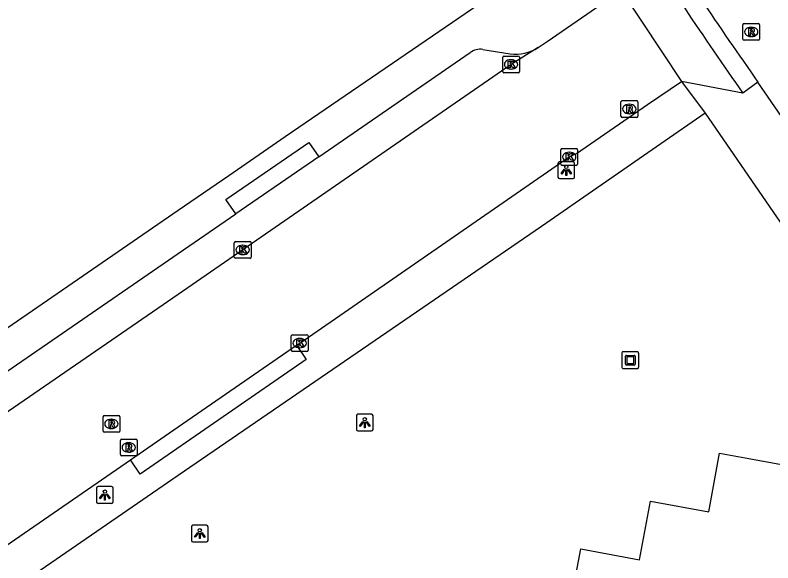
# Model space of a CAD drawing. Extents: x 157466 to 158888, y 383063 to 384677.
# Drawn here: x 157990.27 to 158035.51, y 383339.23 to 383371.92 of the extents above; entities that cross this region are included whole.
import ezdxf

# ---------------------------------------------------------------- set-up
doc = ezdxf.new("R2010")
doc.units = 0
for name, color, linetype in [('IMGEO_Kolk', 7, 'Continuous'), ('IMGEO_Kunstobject', 7, 'Continuous'), ('IMGEO_Lichtpunt', 7, 'Continuous'), ('IMGEO_Pand', 7, 'Continuous'), ('IMGEO_Rijbaan_lokaal_gesloten', 7, 'Continuous'), ('IMGEO_Rijbaan_lokaal_open', 7, 'Continuous'), ('IMGEO_Rioolput', 7, 'Continuous'), ('IMGEO_Voetpad_open', 7, 'Continuous')]:
    doc.layers.add(name, color=color, linetype=linetype)

msp = doc.modelspace()

# ---------------------------------------------------------------- linework, layer by layer
at = {"layer": 'IMGEO_Kolk'}
for p, q in [((158019.381, 383368.551), (158019.381, 383369.403)), ((158019.456, 383369.477), (158020.308, 383369.477)), ((158020.382, 383369.403), (158020.382, 383368.551)), ((158019.869, 383369.257), (158019.894, 383369.257)), ((158020.308, 383368.477), (158019.456, 383368.477)), ((158019.892, 383368.697), (158019.867, 383368.697)), ((158022.927, 383363.952), (158023.779, 383363.952)), ((158022.852, 383363.026), (158022.852, 383363.878)), ((158023.34, 383363.732), (158023.365, 383363.732)), ((158023.853, 383363.878), (158023.853, 383363.026)), ((158023.363, 383363.172), (158023.338, 383363.172)), ((158023.779, 383362.952), (158022.927, 383362.952)), ((158003.356, 383357.476), (158003.356, 383358.328)), ((158003.431, 383358.402), (158004.283, 383358.402)), ((158003.844, 383358.182), (158003.869, 383358.182)), ((158004.357, 383358.328), (158004.357, 383357.476)), ((158003.867, 383357.622), (158003.842, 383357.622)), ((158004.283, 383357.402), (158003.431, 383357.402)), ((158006.76, 383351.916), (158006.76, 383352.768)), ((158006.835, 383352.842), (158007.687, 383352.842)), ((158007.761, 383352.768), (158007.761, 383351.916)), ((158007.248, 383352.622), (158007.273, 383352.622)), ((158007.687, 383351.842), (158006.835, 383351.842)), ((158007.271, 383352.062), (158007.246, 383352.062))]:
    msp.add_line(p, q, dxfattribs=at)
for points in [[(158019.381, 383368.551), (158019.381, 383369.403)], [(158019.456, 383369.477), (158020.308, 383369.477)], [(158020.382, 383369.403), (158020.382, 383368.551)], [(158019.702, 383369.177), (158019.825, 383369.177), (158019.825, 383369.026), (158019.955, 383369.177), (158020.119, 383369.177), (158019.973, 383369.026), (158020.126, 383368.777), (158019.974, 383368.777), (158019.889, 383368.941), (158019.825, 383368.874), (158019.825, 383368.777), (158019.702, 383368.777), (158019.702, 383369.177)], [(158020.308, 383368.477), (158019.456, 383368.477)], [(158022.927, 383363.952), (158023.779, 383363.952)], [(158022.852, 383363.026), (158022.852, 383363.878)], [(158023.173, 383363.652), (158023.296, 383363.652), (158023.296, 383363.501), (158023.426, 383363.652), (158023.59, 383363.652), (158023.444, 383363.501), (158023.597, 383363.252), (158023.445, 383363.252), (158023.36, 383363.416), (158023.296, 383363.349), (158023.296, 383363.252), (158023.173, 383363.252), (158023.173, 383363.652)], [(158023.853, 383363.878), (158023.853, 383363.026)], [(158023.779, 383362.952), (158022.927, 383362.952)], [(158003.356, 383357.476), (158003.356, 383358.328)], [(158003.431, 383358.402), (158004.283, 383358.402)], [(158003.677, 383358.102), (158003.8, 383358.102), (158003.8, 383357.951), (158003.93, 383358.102), (158004.094, 383358.102), (158003.948, 383357.951), (158004.101, 383357.702), (158003.949, 383357.702), (158003.864, 383357.866), (158003.8, 383357.799), (158003.8, 383357.702), (158003.677, 383357.702), (158003.677, 383358.102)], [(158004.357, 383358.328), (158004.357, 383357.476)], [(158004.283, 383357.402), (158003.431, 383357.402)], [(158006.76, 383351.916), (158006.76, 383352.768)], [(158006.835, 383352.842), (158007.687, 383352.842)], [(158007.761, 383352.768), (158007.761, 383351.916)], [(158007.081, 383352.542), (158007.204, 383352.542), (158007.204, 383352.391), (158007.334, 383352.542), (158007.498, 383352.542), (158007.352, 383352.391), (158007.505, 383352.142), (158007.353, 383352.142), (158007.268, 383352.306), (158007.204, 383352.239), (158007.204, 383352.142), (158007.081, 383352.142), (158007.081, 383352.542)], [(158007.687, 383351.842), (158006.835, 383351.842)]]:
    msp.add_lwpolyline(points, dxfattribs=at)
for centre, start, end in [((158019.458, 383369.401), 91.552, 178.448), ((158019.458, 383369.401), 91.552, 178.448), ((158020.306, 383369.401), 1.552, 88.448), ((158020.306, 383369.401), 1.552, 88.448), ((158019.458, 383368.553), 181.552, 268.448), ((158019.458, 383368.553), 181.552, 268.448), ((158020.306, 383368.553), 271.552, 358.448), ((158020.306, 383368.553), 271.552, 358.448), ((158022.929, 383363.876), 91.552, 178.448), ((158022.929, 383363.876), 91.552, 178.448), ((158023.777, 383363.876), 1.552, 88.448), ((158023.777, 383363.876), 1.552, 88.448), ((158022.929, 383363.028), 181.552, 268.448), ((158022.929, 383363.028), 181.552, 268.448), ((158023.777, 383363.028), 271.552, 358.448), ((158023.777, 383363.028), 271.552, 358.448), ((158003.433, 383358.326), 91.552, 178.448), ((158003.433, 383358.326), 91.552, 178.448), ((158004.281, 383358.326), 1.552, 88.448), ((158004.281, 383358.326), 1.552, 88.448), ((158003.433, 383357.478), 181.552, 268.448), ((158003.433, 383357.478), 181.552, 268.448), ((158004.281, 383357.478), 271.552, 358.448), ((158004.281, 383357.478), 271.552, 358.448), ((158006.837, 383352.766), 91.552, 178.448), ((158006.837, 383352.766), 91.552, 178.448), ((158007.685, 383352.766), 1.552, 88.448), ((158007.685, 383352.766), 1.552, 88.448), ((158006.837, 383351.918), 181.552, 268.448), ((158006.837, 383351.918), 181.552, 268.448), ((158007.685, 383351.918), 271.552, 358.448), ((158007.685, 383351.918), 271.552, 358.448)]:
    msp.add_arc(centre, 0.0765, start, end, dxfattribs=at)
for centre, major_axis, ratio, start_param, end_param in [((158019.868, 383368.977), (-0.387, 0.002), 0.722429, 4.712389, 7.853982), ((158019.893, 383368.977), (-0.39, 0.002), 0.717154, 1.570796, 4.712389), ((158023.339, 383363.452), (-0.387, 0.002), 0.722429, 4.712389, 7.853982), ((158023.364, 383363.452), (-0.39, 0.002), 0.717154, 1.570796, 4.712389), ((158003.843, 383357.902), (-0.387, 0.002), 0.722429, 4.712389, 7.853982), ((158003.868, 383357.902), (-0.39, 0.002), 0.717154, 1.570796, 4.712389), ((158007.247, 383352.342), (-0.387, 0.002), 0.722429, 4.712389, 7.853982), ((158007.272, 383352.342), (-0.39, 0.002), 0.717154, 1.570796, 4.712389)]:
    msp.add_ellipse(centre, major_axis=major_axis, ratio=ratio, start_param=start_param, end_param=end_param, dxfattribs=at)
at = {"layer": 'IMGEO_Kunstobject'}
for p, q in [((158026.498, 383351.737), (158026.498, 383350.896)), ((158026.498, 383351.737), (158026.498, 383350.896)), ((158027.414, 383351.821), (158026.573, 383351.821)), ((158027.414, 383351.821), (158026.573, 383351.821)), ((158027.498, 383350.905), (158027.498, 383351.746)), ((158027.498, 383350.905), (158027.498, 383351.746)), ((158026.712, 383351.085), (158026.712, 383351.559)), ((158026.762, 383351.609), (158027.236, 383351.609)), ((158026.792, 383351.509), (158026.792, 383351.135)), ((158027.186, 383351.529), (158026.812, 383351.529)), ((158027.206, 383351.135), (158027.206, 383351.509)), ((158027.286, 383351.559), (158027.286, 383351.085)), ((158027.236, 383351.035), (158026.762, 383351.035)), ((158026.812, 383351.115), (158027.186, 383351.115)), ((158026.582, 383350.821), (158027.423, 383350.821)), ((158026.582, 383350.821), (158027.423, 383350.821))]:
    msp.add_line(p, q, dxfattribs=at)
for centre, radius, start, end in [((158026.576, 383351.743), 0.0779, 92.4484, 184.2845), ((158026.576, 383351.743), 0.0779, 92.4484, 184.2845), ((158027.42, 383351.743), 0.0779, 2.4484, 94.2845), ((158027.42, 383351.743), 0.0779, 2.4484, 94.2845), ((158026.762, 383351.559), 0.05, 90, 180), ((158026.812, 383351.509), 0.02, 90, 180), ((158027.186, 383351.509), 0.02, 360, 90), ((158027.236, 383351.559), 0.05, 360, 90), ((158026.576, 383350.899), 0.0779, 182.4484, 274.2845), ((158026.576, 383350.899), 0.0779, 182.4484, 274.2845), ((158026.762, 383351.085), 0.05, 180, 270), ((158026.812, 383351.135), 0.02, 180, 270), ((158027.186, 383351.135), 0.02, 270, 0), ((158027.236, 383351.085), 0.05, 270, 0), ((158027.42, 383350.899), 0.0779, 272.4484, 4.2845), ((158027.42, 383350.899), 0.0779, 272.4484, 4.2845)]:
    msp.add_arc(centre, radius, start, end, dxfattribs=at)
at = {"layer": 'IMGEO_Lichtpunt'}
for p, q in [((158022.677, 383363.059), (158022.677, 383362.252)), ((158022.677, 383363.059), (158022.677, 383362.252)), ((158023.579, 383363.154), (158022.771, 383363.154)), ((158023.579, 383363.154), (158022.771, 383363.154)), ((158023.673, 383362.252), (158023.673, 383363.059)), ((158023.673, 383362.252), (158023.673, 383363.059)), ((158022.771, 383362.158), (158023.579, 383362.158)), ((158022.771, 383362.158), (158023.579, 383362.158)), ((158010.647, 383347.999), (158010.647, 383347.192)), ((158010.647, 383347.999), (158010.647, 383347.192)), ((158011.549, 383348.094), (158010.741, 383348.094)), ((158011.549, 383348.094), (158010.741, 383348.094)), ((158011.643, 383347.192), (158011.643, 383347.999)), ((158011.643, 383347.192), (158011.643, 383347.999)), ((158010.741, 383347.098), (158011.549, 383347.098)), ((158010.741, 383347.098), (158011.549, 383347.098)), ((157995.131, 383343.68), (157995.131, 383342.873)), ((157995.131, 383343.68), (157995.131, 383342.873)), ((157996.033, 383343.775), (157995.225, 383343.775)), ((157996.033, 383343.775), (157995.225, 383343.775)), ((157996.127, 383342.873), (157996.127, 383343.68)), ((157996.127, 383342.873), (157996.127, 383343.68)), ((157995.225, 383342.779), (157996.033, 383342.779)), ((157995.225, 383342.779), (157996.033, 383342.779)), ((158000.796, 383341.376), (158000.796, 383340.569)), ((158000.796, 383341.376), (158000.796, 383340.569)), ((158001.698, 383341.471), (158000.89, 383341.471)), ((158001.698, 383341.471), (158000.89, 383341.471)), ((158001.792, 383340.569), (158001.792, 383341.376)), ((158001.792, 383340.569), (158001.792, 383341.376)), ((158000.89, 383340.475), (158001.698, 383340.475)), ((158000.89, 383340.475), (158001.698, 383340.475))]:
    msp.add_line(p, q, dxfattribs=at)
for points in [[(158023.051, 383362.723), (158023.09, 383362.695), (158022.902, 383362.433), (158022.864, 383362.46), (158023.051, 383362.723)], [(158023.153, 383362.675), (158023.2, 383362.675), (158023.2, 383362.353), (158023.153, 383362.353), (158023.153, 383362.675)], [(158023.263, 383362.695), (158023.301, 383362.722), (158023.488, 383362.46), (158023.449, 383362.432), (158023.263, 383362.695)], [(158011.021, 383347.663), (158011.06, 383347.635), (158010.872, 383347.373), (158010.834, 383347.4), (158011.021, 383347.663)], [(158011.233, 383347.635), (158011.271, 383347.662), (158011.458, 383347.4), (158011.419, 383347.372), (158011.233, 383347.635)], [(158011.123, 383347.615), (158011.17, 383347.615), (158011.17, 383347.293), (158011.123, 383347.293), (158011.123, 383347.615)], [(157995.505, 383343.344), (157995.544, 383343.316), (157995.356, 383343.054), (157995.318, 383343.081), (157995.505, 383343.344)], [(157995.607, 383343.296), (157995.654, 383343.296), (157995.654, 383342.974), (157995.607, 383342.974), (157995.607, 383343.296)], [(157995.717, 383343.316), (157995.755, 383343.343), (157995.942, 383343.081), (157995.903, 383343.053), (157995.717, 383343.316)], [(158001.17, 383341.04), (158001.209, 383341.012), (158001.021, 383340.75), (158000.983, 383340.777), (158001.17, 383341.04)], [(158001.272, 383340.992), (158001.319, 383340.992), (158001.319, 383340.67), (158001.272, 383340.67), (158001.272, 383340.992)], [(158001.382, 383341.012), (158001.42, 383341.039), (158001.607, 383340.777), (158001.568, 383340.749), (158001.382, 383341.012)]]:
    msp.add_lwpolyline(points, dxfattribs=at)
for centre in [(158023.176, 383362.857), (158011.146, 383347.797), (157995.63, 383343.478), (158001.295, 383341.174)]:
    msp.add_circle(centre, 0.0994, dxfattribs=at)
for centre, start, end in [((158022.771, 383363.059), 90, 180), ((158022.771, 383363.059), 90, 180), ((158023.579, 383363.059), 0, 90), ((158023.579, 383363.059), 0, 90), ((158022.771, 383362.252), 180, 270), ((158022.771, 383362.252), 180, 270), ((158023.579, 383362.252), 270, 0), ((158023.579, 383362.252), 270, 360), ((158010.741, 383347.999), 90, 180), ((158010.741, 383347.999), 90, 180), ((158011.549, 383347.999), 0, 90), ((158011.549, 383347.999), 0, 90), ((158010.741, 383347.192), 180, 270), ((158010.741, 383347.192), 180, 270), ((158011.549, 383347.192), 270, 0), ((158011.549, 383347.192), 270, 360), ((157995.225, 383343.68), 90, 180), ((157995.225, 383343.68), 90, 180), ((157996.033, 383343.68), 0, 90), ((157996.033, 383343.68), 0, 90), ((157995.225, 383342.873), 180, 270), ((157995.225, 383342.873), 180, 270), ((157996.033, 383342.873), 270, 0), ((157996.033, 383342.873), 270, 360), ((158000.89, 383341.376), 90, 180), ((158000.89, 383341.376), 90, 180), ((158001.698, 383341.376), 0, 90), ((158001.698, 383341.376), 0, 90), ((158000.89, 383340.569), 180, 270), ((158000.89, 383340.569), 180, 270), ((158001.698, 383340.569), 270, 0), ((158001.698, 383340.569), 270, 360)]:
    msp.add_arc(centre, 0.0946, start, end, dxfattribs=at)
at = {"layer": 'IMGEO_Pand'}
for points in [[(158027.538, 383339.409), (158028.209, 383342.915), (158031.691, 383342.267), (158032.328, 383345.776), (158034.081, 383345.455), (158038.316, 383344.68)], [(157992.95, 383316.497), (157993.27, 383316.481), (157993.722, 383318.969), (157996.997, 383318.346), (157997.643, 383321.873), (158000, 383321.422), (158001.169, 383321.199), (158001.801, 383324.718), (158005.791, 383323.99), (158006.507, 383327.952), (158006.669, 383328.064), (158021.099, 383337.992), (158023.572, 383337.543), (158024.048, 383340.054), (158027.538, 383339.409)]]:
    msp.add_lwpolyline(points, dxfattribs=at)
at = {"layer": 'IMGEO_Rijbaan_lokaal_gesloten'}
msp.add_lwpolyline([(158049.316, 383346.594), (158034.621, 383367.917)], dxfattribs=at)
msp.add_arc((158224.689, 383502.018), 232.613, 212.21204, 215.20472, dxfattribs=at)
at = {"layer": 'IMGEO_Rijbaan_lokaal_open'}
for points in [[(158021.502, 383369.98), (158022.035, 383370.35), (158026.452, 383373.415)], [(158026.452, 383373.415), (158030.046, 383367.961)], [(158021.502, 383369.98), (158019.883, 383368.976), (158003.857, 383357.9), (158000, 383355.247), (157963.789, 383330.335), (157952.94, 383322.832)], [(158007.061, 383352.214), (158007.261, 383352.343), (158023.353, 383363.453), (158023.781, 383363.663), (158028.034, 383366.58), (158030.046, 383367.961)], [(157997.151, 383345.376), (158000, 383347.342), (158007.061, 383352.214)], [(157960.873, 383320.401), (157967.673, 383325.093), (157987.062, 383338.426), (157997.151, 383345.376)]]:
    msp.add_lwpolyline(points, dxfattribs=at)
at = {"layer": 'IMGEO_Rioolput'}
for p, q in [((158033.716, 383370.488), (158033.716, 383371.34)), ((158033.791, 383371.414), (158034.643, 383371.414)), ((158034.204, 383371.194), (158034.229, 383371.194)), ((158034.717, 383371.34), (158034.717, 383370.488)), ((158034.643, 383370.414), (158033.791, 383370.414)), ((158034.227, 383370.634), (158034.202, 383370.634)), ((158026.441, 383365.888), (158026.441, 383366.74)), ((158026.516, 383366.814), (158027.368, 383366.814)), ((158027.442, 383366.74), (158027.442, 383365.888)), ((158026.929, 383366.594), (158026.954, 383366.594)), ((158027.368, 383365.814), (158026.516, 383365.814)), ((158026.952, 383366.034), (158026.927, 383366.034)), ((157995.519, 383347.094), (157995.519, 383347.946)), ((157995.594, 383348.02), (157996.446, 383348.02)), ((157996.007, 383347.8), (157996.032, 383347.8)), ((157996.52, 383347.946), (157996.52, 383347.094)), ((157996.03, 383347.24), (157996.005, 383347.24)), ((157996.446, 383347.02), (157995.594, 383347.02)), ((157996.553, 383345.686), (157996.553, 383346.538)), ((157996.628, 383346.612), (157997.48, 383346.612)), ((157997.041, 383346.392), (157997.066, 383346.392)), ((157997.554, 383346.538), (157997.554, 383345.686)), ((157997.48, 383345.612), (157996.628, 383345.612)), ((157997.064, 383345.832), (157997.039, 383345.832))]:
    msp.add_line(p, q, dxfattribs=at)
for points in [[(158033.716, 383370.488), (158033.716, 383371.34)], [(158033.791, 383371.414), (158034.643, 383371.414)], [(158034.717, 383371.34), (158034.717, 383370.488)], [(158034.305, 383371.112), (158034.053, 383371.114), (158034.053, 383370.714)], [(158034.053, 383370.714), (158034.177, 383370.714), (158034.177, 383370.876), (158034.188, 383370.876)], [(158034.231, 383371.033), (158034.177, 383371.033), (158034.177, 383370.952)], [(158034.177, 383370.952), (158034.229, 383370.952)], [(158034.235, 383370.847), (158034.306, 383370.714), (158034.446, 383370.714), (158034.381, 383370.84)], [(158034.643, 383370.414), (158033.791, 383370.414)], [(158026.441, 383365.888), (158026.441, 383366.74)], [(158026.516, 383366.814), (158027.368, 383366.814)], [(158027.442, 383366.74), (158027.442, 383365.888)], [(158027.03, 383366.512), (158026.778, 383366.514), (158026.778, 383366.114)], [(158026.778, 383366.114), (158026.902, 383366.114), (158026.902, 383366.276), (158026.913, 383366.276)], [(158026.956, 383366.433), (158026.902, 383366.433), (158026.902, 383366.352)], [(158026.902, 383366.352), (158026.954, 383366.352)], [(158026.96, 383366.247), (158027.031, 383366.114), (158027.171, 383366.114), (158027.106, 383366.24)], [(158027.368, 383365.814), (158026.516, 383365.814)], [(157995.519, 383347.094), (157995.519, 383347.946)], [(157995.594, 383348.02), (157996.446, 383348.02)], [(157996.108, 383347.718), (157995.856, 383347.72), (157995.856, 383347.32)], [(157996.52, 383347.946), (157996.52, 383347.094)], [(157995.856, 383347.32), (157995.98, 383347.32), (157995.98, 383347.482), (157995.991, 383347.482)], [(157996.034, 383347.639), (157995.98, 383347.639), (157995.98, 383347.558)], [(157995.98, 383347.558), (157996.032, 383347.558)], [(157996.038, 383347.453), (157996.109, 383347.32), (157996.249, 383347.32), (157996.184, 383347.446)], [(157996.446, 383347.02), (157995.594, 383347.02)], [(157996.553, 383345.686), (157996.553, 383346.538)], [(157996.628, 383346.612), (157997.48, 383346.612)], [(157997.142, 383346.31), (157996.89, 383346.312), (157996.89, 383345.912)], [(157997.554, 383346.538), (157997.554, 383345.686)], [(157996.89, 383345.912), (157997.014, 383345.912), (157997.014, 383346.074), (157997.025, 383346.074)], [(157997.068, 383346.231), (157997.014, 383346.231), (157997.014, 383346.15)], [(157997.014, 383346.15), (157997.066, 383346.15)], [(157997.072, 383346.045), (157997.143, 383345.912), (157997.283, 383345.912), (157997.218, 383346.038)], [(157997.48, 383345.612), (157996.628, 383345.612)]]:
    msp.add_lwpolyline(points, dxfattribs=at)
for centre, radius, start, end in [((158033.793, 383371.338), 0.0765, 91.552, 178.448), ((158033.793, 383371.338), 0.0765, 91.552, 178.448), ((158034.641, 383371.338), 0.0765, 1.552, 88.448), ((158034.641, 383371.338), 0.0765, 1.552, 88.448), ((158034.187, 383370.823), 0.0533, 26.0293, 88.6989), ((158034.213, 383371.141), 0.19, 274.7715, 282.9687), ((158034.237, 383370.937), 0.0964, 77.0061, 93.1865), ((158034.251, 383370.994), 0.0378, 276.6634, 79.6772), ((158034.304, 383371.002), 0.109, 350.3612, 89.416), ((158034.302, 383371.002), 0.112, 277.5842, 350.9817), ((158034.286, 383370.787), 0.108, 29.5134, 73.7905), ((158033.793, 383370.49), 0.0765, 181.552, 268.448), ((158033.793, 383370.49), 0.0765, 181.552, 268.448), ((158034.641, 383370.49), 0.0765, 271.552, 358.448), ((158034.641, 383370.49), 0.0765, 271.552, 358.448), ((158026.518, 383366.738), 0.0765, 91.552, 178.448), ((158026.518, 383366.738), 0.0765, 91.552, 178.448), ((158027.366, 383366.738), 0.0765, 1.552, 88.448), ((158027.366, 383366.738), 0.0765, 1.552, 88.448), ((158026.912, 383366.223), 0.0533, 26.0293, 88.6989), ((158026.938, 383366.541), 0.19, 274.7715, 282.9687), ((158026.962, 383366.337), 0.0964, 77.0061, 93.1865), ((158026.976, 383366.394), 0.0378, 276.6634, 79.6772), ((158027.029, 383366.402), 0.109, 350.3612, 89.416), ((158027.027, 383366.402), 0.112, 277.5842, 350.9817), ((158027.011, 383366.187), 0.108, 29.5134, 73.7905), ((158026.518, 383365.89), 0.0765, 181.552, 268.448), ((158026.518, 383365.89), 0.0765, 181.552, 268.448), ((158027.366, 383365.89), 0.0765, 271.552, 358.448), ((158027.366, 383365.89), 0.0765, 271.552, 358.448), ((157995.596, 383347.944), 0.0765, 91.552, 178.448), ((157995.596, 383347.944), 0.0765, 91.552, 178.448), ((157996.107, 383347.608), 0.109, 350.3612, 89.416), ((157996.444, 383347.944), 0.0765, 1.552, 88.448), ((157996.444, 383347.944), 0.0765, 1.552, 88.448), ((157995.99, 383347.429), 0.0533, 26.0293, 88.6989), ((157996.016, 383347.747), 0.19, 274.7715, 282.9687), ((157996.04, 383347.543), 0.0964, 77.0061, 93.1865), ((157996.054, 383347.6), 0.0378, 276.6634, 79.6772), ((157996.105, 383347.608), 0.112, 277.5842, 350.9817), ((157996.089, 383347.393), 0.108, 29.5134, 73.7905), ((157995.596, 383347.096), 0.0765, 181.552, 268.448), ((157995.596, 383347.096), 0.0765, 181.552, 268.448), ((157996.444, 383347.096), 0.0765, 271.552, 358.448), ((157996.444, 383347.096), 0.0765, 271.552, 358.448), ((157996.63, 383346.536), 0.0765, 91.552, 178.448), ((157996.63, 383346.536), 0.0765, 91.552, 178.448), ((157997.141, 383346.2), 0.109, 350.3612, 89.416), ((157997.478, 383346.536), 0.0765, 1.552, 88.448), ((157997.478, 383346.536), 0.0765, 1.552, 88.448), ((157997.024, 383346.021), 0.0533, 26.0293, 88.6989), ((157997.05, 383346.339), 0.19, 274.7715, 282.9687), ((157997.074, 383346.135), 0.0964, 77.0061, 93.1865), ((157997.088, 383346.192), 0.0378, 276.6634, 79.6772), ((157997.139, 383346.2), 0.112, 277.5842, 350.9817), ((157997.123, 383345.985), 0.108, 29.5134, 73.7905), ((157996.63, 383345.688), 0.0765, 181.552, 268.448), ((157996.63, 383345.688), 0.0765, 181.552, 268.448), ((157997.478, 383345.688), 0.0765, 271.552, 358.448), ((157997.478, 383345.688), 0.0765, 271.552, 358.448)]:
    msp.add_arc(centre, radius, start, end, dxfattribs=at)
for centre, major_axis, ratio, start_param, end_param in [((158034.203, 383370.914), (-0.387, 0.002), 0.722429, 4.712389, 7.853982), ((158034.228, 383370.914), (-0.39, 0.002), 0.717154, 1.570796, 4.712389), ((158026.928, 383366.314), (-0.387, 0.002), 0.722429, 4.712389, 7.853982), ((158026.953, 383366.314), (-0.39, 0.002), 0.717154, 1.570796, 4.712389), ((157996.006, 383347.52), (-0.387, 0.002), 0.722429, 4.712389, 7.853982), ((157996.031, 383347.52), (-0.39, 0.002), 0.717154, 1.570796, 4.712389), ((157997.04, 383346.112), (-0.387, 0.002), 0.722429, 4.712389, 7.853982), ((157997.065, 383346.112), (-0.39, 0.002), 0.717154, 1.570796, 4.712389)]:
    msp.add_ellipse(centre, major_axis=major_axis, ratio=ratio, start_param=start_param, end_param=end_param, dxfattribs=at)
at = {"layer": 'IMGEO_Voetpad_open'}
for points in [[(158024.393, 383376.961), (158018.659, 383373.03), (158017.962, 383372.552), (158006.393, 383364.646), (158003.024, 383362.329), (158000, 383360.249), (157969.609, 383339.347), (157966.252, 383337.038), (157950.145, 383325.96), (157940.949, 383325.715), (157939.64, 383327.608)], [(158018.189, 383369.868), (158019.835, 383369.604)], [(158008.4, 383363.459), (158017.439, 383369.68)], [(158033.724, 383367.259), (158030.046, 383367.961)], [(158030.046, 383367.961), (158031.472, 383366.06)], [(158034.621, 383367.917), (158033.724, 383367.259)], [(158031.472, 383366.06), (158028.831, 383364.233), (158021.703, 383359.301), (158000, 383344.449), (157965.872, 383320.956)], [(158031.472, 383366.06), (158045.965, 383345.025), (158058.575, 383326.723), (158063.441, 383319.452), (158065.113, 383316.794), (158065.833, 383307.363)], [(158003.44, 383360.064), (158002.853, 383360.922), (158007.813, 383364.317), (158008.4, 383363.459)], [(158008.4, 383363.459), (158003.44, 383360.064)], [(157954.529, 383326.381), (157967.223, 383335.13), (157971.079, 383337.788), (158000, 383357.696), (158003.44, 383360.064)], [(158007.061, 383352.214), (158007.652, 383351.358), (157997.742, 383344.52), (157997.151, 383345.376)]]:
    msp.add_lwpolyline(points, dxfattribs=at)
for centre, radius, start, end in [((158222.121, 383500.277), 230.623, 212.17158, 215.22407), ((158018.039, 383368.875), 1.005, 81.4385, 126.7059), ((158020.108, 383372.279), 2.689, 264.1814, 301.2399)]:
    msp.add_arc(centre, radius, start, end, dxfattribs=at)

doc.saveas('drawing.dxf')
